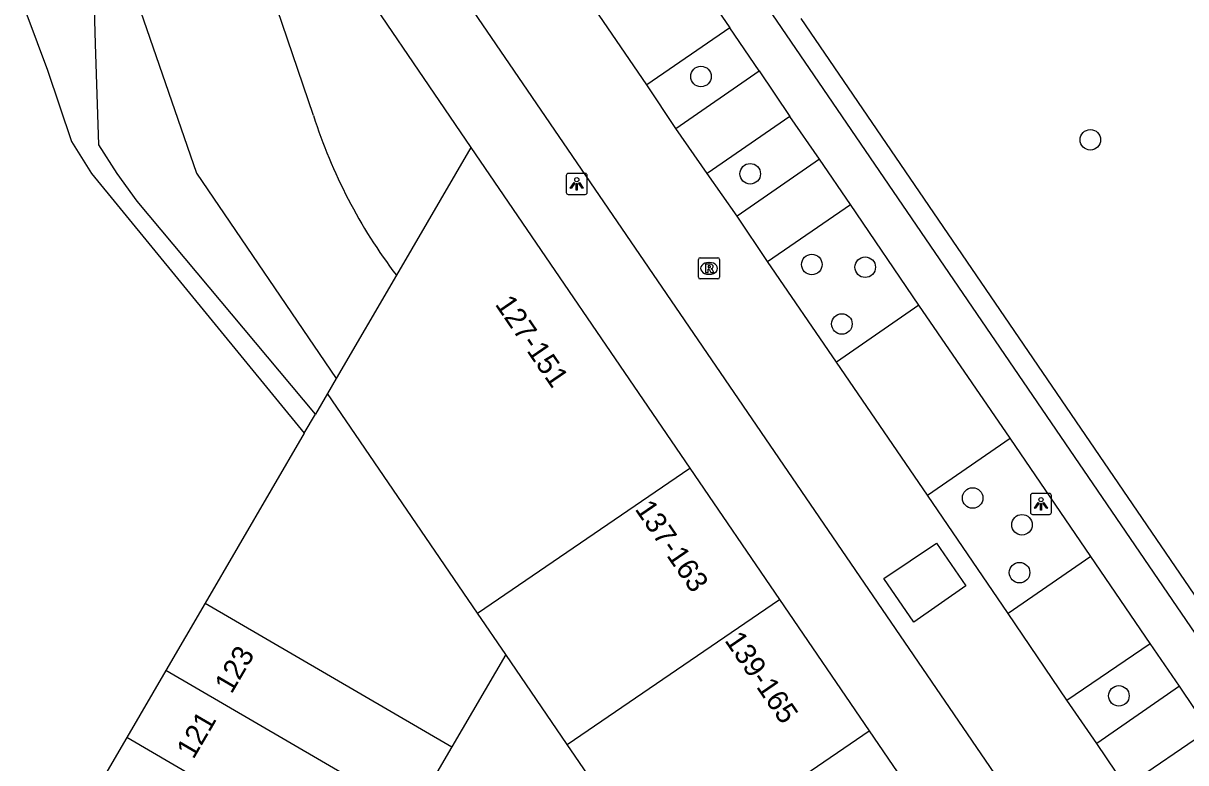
# Model space of a CAD drawing. Extents: x 155275 to 156263, y 382654 to 383635.
# Drawn here: x 156116.3 to 156171.7, y 383233.2 to 383268.4 of the extents above; entities that cross this region are included whole.
import ezdxf

# ---------------------------------------------------------------- set-up
doc = ezdxf.new("R2010")
doc.units = 0
for name, color, linetype in [('IMGEO_Boom', 7, 'Continuous'), ('IMGEO_Groenvoorziening', 7, 'Continuous'), ('IMGEO_Lichtpunt', 7, 'Continuous'), ('IMGEO_Meer_plas_ven_vijver', 7, 'Continuous'), ('IMGEO_Muur', 7, 'Continuous'), ('IMGEO_Pand', 7, 'Continuous'), ('IMGEO_Pand_nummerreeks', 7, 'Continuous'), ('IMGEO_Parkeervlak_gesloten', 7, 'Continuous'), ('IMGEO_Rijbaan_lokaal_gesloten', 7, 'Continuous'), ('IMGEO_Rijbaan_lokaal_open', 7, 'Continuous'), ('IMGEO_Rioolput', 7, 'Continuous'), ('IMGEO_Voetpad_gesloten', 7, 'Continuous'), ('IMGEO_Voetpad_open', 7, 'Continuous')]:
    doc.layers.add(name, color=color, linetype=linetype)

msp = doc.modelspace()

# ---------------------------------------------------------------- linework, layer by layer
at = {"layer": 'IMGEO_Boom'}
for centre in [(156148.607, 383265.855), (156167.153, 383262.841), (156150.953, 383261.224), (156153.888, 383256.906), (156156.43, 383256.774), (156155.32, 383254.074), (156161.544, 383245.788), (156163.894, 383244.516), (156163.779, 383242.238), (156168.511, 383236.372)]:
    msp.add_circle(centre, 0.489, dxfattribs=at)
at = {"layer": 'IMGEO_Groenvoorziening'}
msp.add_lwpolyline([(156130.249, 383249.787), (156121.75, 383259.918), (156120.8, 383261.237), (156119.927, 383262.608), (156119.768, 383267.406), (156119.689, 383270.208), (156119.175, 383273.189), (156118.17, 383275.629), (156117.271, 383277.482), (156116.839, 383278.372), (156114.438, 383280.019)], dxfattribs=at)
msp.add_arc((156188.547, 383278.184), 18.548, 199.4187, 222.2897, dxfattribs=at)
at = {"layer": 'IMGEO_Lichtpunt'}
for p, q in [((156142.194, 383261.144), (156142.194, 383260.337)), ((156142.194, 383261.144), (156142.194, 383260.337)), ((156143.096, 383261.239), (156142.288, 383261.239)), ((156143.096, 383261.239), (156142.288, 383261.239)), ((156143.19, 383260.337), (156143.19, 383261.144)), ((156143.19, 383260.337), (156143.19, 383261.144)), ((156142.288, 383260.243), (156143.096, 383260.243)), ((156142.288, 383260.243), (156143.096, 383260.243)), ((156164.3, 383245.912), (156164.3, 383245.105)), ((156164.3, 383245.912), (156164.3, 383245.105)), ((156165.202, 383246.007), (156164.394, 383246.007)), ((156165.202, 383246.007), (156164.394, 383246.007)), ((156165.296, 383245.105), (156165.296, 383245.912)), ((156165.296, 383245.105), (156165.296, 383245.912)), ((156164.394, 383245.011), (156165.202, 383245.011)), ((156164.394, 383245.011), (156165.202, 383245.011))]:
    msp.add_line(p, q, dxfattribs=at)
for points in [[(156142.568, 383260.808), (156142.607, 383260.78), (156142.419, 383260.518), (156142.381, 383260.545), (156142.568, 383260.808)], [(156142.78, 383260.78), (156142.818, 383260.807), (156143.005, 383260.545), (156142.966, 383260.517), (156142.78, 383260.78)], [(156142.67, 383260.76), (156142.717, 383260.76), (156142.717, 383260.438), (156142.67, 383260.438), (156142.67, 383260.76)], [(156164.674, 383245.576), (156164.713, 383245.548), (156164.525, 383245.286), (156164.487, 383245.313), (156164.674, 383245.576)], [(156164.776, 383245.528), (156164.823, 383245.528), (156164.823, 383245.206), (156164.776, 383245.206), (156164.776, 383245.528)], [(156164.886, 383245.548), (156164.924, 383245.575), (156165.111, 383245.313), (156165.072, 383245.285), (156164.886, 383245.548)]]:
    msp.add_lwpolyline(points, dxfattribs=at)
for centre in [(156142.693, 383260.942), (156164.799, 383245.71)]:
    msp.add_circle(centre, 0.0994, dxfattribs=at)
for centre, start, end in [((156142.288, 383261.144), 90, 180), ((156142.288, 383261.144), 90, 180), ((156143.096, 383261.144), 0, 90), ((156143.096, 383261.144), 0, 90), ((156142.288, 383260.337), 180, 270), ((156142.288, 383260.337), 180, 270), ((156143.096, 383260.337), 270, 0), ((156143.096, 383260.337), 270, 360), ((156164.394, 383245.912), 90, 180), ((156164.394, 383245.912), 90, 180), ((156165.202, 383245.912), 0, 90), ((156165.202, 383245.912), 0, 90), ((156164.394, 383245.105), 180, 270), ((156164.394, 383245.105), 180, 270), ((156165.202, 383245.105), 270, 0), ((156165.202, 383245.105), 270, 360)]:
    msp.add_arc(centre, 0.0946, start, end, dxfattribs=at)
at = {"layer": 'IMGEO_Meer_plas_ven_vijver'}
msp.add_lwpolyline([(156114.04, 383273.5), (156115.071, 383272.423), (156115.604, 383271.563), (156116.013, 383270.129), (156117.488, 383266.155), (156118.635, 383262.755), (156119.577, 383261.24), (156129.716, 383248.874)], dxfattribs=at)
at = {"layer": 'IMGEO_Muur'}
for points in [[(156098.192, 383347.667), (156099.062, 383346.28), (156190.977, 383211.774), (156191.067, 383211.642)], [(156153.356, 383268.61), (156191.278, 383213.118), (156200.064, 383219.14), (156212.248, 383227.492), (156212.414, 383227.28), (156213.078, 383226.427)]]:
    msp.add_lwpolyline(points, dxfattribs=at)
at = {"layer": 'IMGEO_Pand'}
for points in [[(156137.649, 383262.468), (156134.103, 383256.391)], [(156137.649, 383262.468), (156148.073, 383247.215)], [(156134.103, 383256.391), (156131.239, 383251.484)], [(156131.239, 383251.484), (156130.817, 383250.76)], [(156130.817, 383250.76), (156130.249, 383249.787)], [(156137.966, 383240.308), (156130.817, 383250.76)], [(156129.716, 383248.874), (156130.249, 383249.787)], [(156129.716, 383248.874), (156124.999, 383240.79)], [(156137.966, 383240.308), (156148.073, 383247.215)], [(156148.073, 383247.215), (156152.347, 383240.96)], [(156142.242, 383234.055), (156152.347, 383240.96)], [(156152.347, 383240.96), (156156.621, 383234.706)], [(156124.999, 383240.79), (156123.13, 383237.586)], [(156124.999, 383240.79), (156136.738, 383233.939)], [(156139.309, 383238.344), (156137.966, 383240.308)], [(156139.309, 383238.344), (156136.738, 383233.939)], [(156142.242, 383234.055), (156139.309, 383238.344)], [(156123.13, 383237.586), (156121.26, 383234.382)], [(156134.868, 383230.735), (156123.13, 383237.586)], [(156121.26, 383234.382), (156119.39, 383231.177)], [(156132.998, 383227.531), (156121.26, 383234.382)], [(156146.519, 383227.803), (156156.621, 383234.706)], [(156156.621, 383234.706), (156160.895, 383228.452)], [(156136.738, 383233.939), (156134.868, 383230.735)], [(156146.519, 383227.803), (156142.242, 383234.055)]]:
    msp.add_lwpolyline(points, dxfattribs=at)
at = {"layer": 'IMGEO_Parkeervlak_gesloten'}
for points in [[(156149.979, 383268.167), (156146.022, 383265.453)], [(156147.417, 383263.385), (156151.383, 383266.128)], [(156152.833, 383263.954), (156148.9, 383261.237)], [(156154.247, 383261.915), (156150.327, 383259.204)], [(156151.773, 383257.045), (156155.726, 383259.755)], [(156158.98, 383254.967), (156155.056, 383252.25)], [(156159.39, 383245.927), (156163.336, 383248.632)], [(156167.167, 383243.003), (156163.232, 383240.287)], [(156166.037, 383236.172), (156169.993, 383238.872)], [(156171.394, 383236.831), (156167.463, 383234.098)], [(156168.839, 383232.05), (156172.794, 383234.755)]]:
    msp.add_lwpolyline(points, dxfattribs=at)
at = {"layer": 'IMGEO_Rijbaan_lokaal_gesloten'}
for points in [[(156119.509, 383295.671), (156124.733, 383288.031), (156184.609, 383200.469), (156198.169, 383209.798)], [(156130.156, 383263.992), (156123.966, 383282.183)], [(156118.034, 383280.182), (156118.053, 383280.127), (156124.582, 383261.246), (156131.239, 383251.484)], [(156146.022, 383265.453), (156141.691, 383271.798)], [(156147.417, 383263.385), (156146.022, 383265.453)], [(156148.9, 383261.237), (156147.417, 383263.385)], [(156150.327, 383259.204), (156148.9, 383261.237)], [(156151.773, 383257.045), (156150.327, 383259.204)], [(156155.056, 383252.25), (156151.773, 383257.045)], [(156159.39, 383245.927), (156155.056, 383252.25)], [(156163.232, 383240.287), (156159.39, 383245.927)], [(156166.037, 383236.172), (156163.232, 383240.287)], [(156167.463, 383234.098), (156166.037, 383236.172)], [(156168.839, 383232.05), (156167.463, 383234.098)]]:
    msp.add_lwpolyline(points, dxfattribs=at)
msp.add_arc((156154.087, 383271.593), 25.109, 197.6218, 217.2616, dxfattribs=at)
at = {"layer": 'IMGEO_Rijbaan_lokaal_open'}
msp.add_lwpolyline([(156161.228, 383241.617), (156158.743, 383239.872), (156157.319, 383241.957), (156159.818, 383243.64), (156161.228, 383241.617)], dxfattribs=at)
at = {"layer": 'IMGEO_Rioolput'}
for p, q in [((156148.491, 383256.295), (156148.491, 383257.147)), ((156148.566, 383257.221), (156149.418, 383257.221)), ((156148.979, 383257.001), (156149.004, 383257.001)), ((156149.492, 383257.147), (156149.492, 383256.295)), ((156149.002, 383256.441), (156148.977, 383256.441)), ((156149.418, 383256.221), (156148.566, 383256.221))]:
    msp.add_line(p, q, dxfattribs=at)
for points in [[(156148.491, 383256.295), (156148.491, 383257.147)], [(156148.566, 383257.221), (156149.418, 383257.221)], [(156149.492, 383257.147), (156149.492, 383256.295)], [(156149.08, 383256.919), (156148.828, 383256.921), (156148.828, 383256.521)], [(156148.828, 383256.521), (156148.952, 383256.521), (156148.952, 383256.683), (156148.963, 383256.683)], [(156149.006, 383256.84), (156148.952, 383256.84), (156148.952, 383256.759)], [(156148.952, 383256.759), (156149.004, 383256.759)], [(156149.01, 383256.654), (156149.081, 383256.521), (156149.221, 383256.521), (156149.156, 383256.647)], [(156149.418, 383256.221), (156148.566, 383256.221)]]:
    msp.add_lwpolyline(points, dxfattribs=at)
for centre, radius, start, end in [((156148.568, 383257.145), 0.0765, 91.552, 178.448), ((156148.568, 383257.145), 0.0765, 91.552, 178.448), ((156149.416, 383257.145), 0.0765, 1.552, 88.448), ((156149.416, 383257.145), 0.0765, 1.552, 88.448), ((156148.962, 383256.63), 0.0533, 26.0293, 88.6989), ((156148.988, 383256.948), 0.19, 274.7715, 282.9687), ((156149.012, 383256.744), 0.0964, 77.0061, 93.1865), ((156149.026, 383256.801), 0.0378, 276.6634, 79.6772), ((156149.079, 383256.809), 0.109, 350.3612, 89.416), ((156149.077, 383256.809), 0.112, 277.5842, 350.9817), ((156149.061, 383256.594), 0.108, 29.5134, 73.7905), ((156148.568, 383256.297), 0.0765, 181.552, 268.448), ((156148.568, 383256.297), 0.0765, 181.552, 268.448), ((156149.416, 383256.297), 0.0765, 271.552, 358.448), ((156149.416, 383256.297), 0.0765, 271.552, 358.448)]:
    msp.add_arc(centre, radius, start, end, dxfattribs=at)
for centre, major_axis, ratio, start_param, end_param in [((156148.978, 383256.721), (-0.387, 0.002), 0.722429, 4.712389, 7.853982), ((156149.003, 383256.721), (-0.39, 0.002), 0.717154, 1.570796, 4.712389)]:
    msp.add_ellipse(centre, major_axis=major_axis, ratio=ratio, start_param=start_param, end_param=end_param, dxfattribs=at)
at = {"layer": 'IMGEO_Voetpad_gesloten'}
for points in [[(156145.639, 383274.513), (156149.979, 383268.167)], [(156151.383, 383266.128), (156149.979, 383268.167)], [(156151.383, 383266.128), (156152.833, 383263.954)], [(156154.247, 383261.915), (156152.833, 383263.954)], [(156155.726, 383259.755), (156154.247, 383261.915)], [(156158.98, 383254.967), (156155.726, 383259.755)], [(156163.336, 383248.632), (156158.98, 383254.967)], [(156167.167, 383243.003), (156163.336, 383248.632)], [(156169.993, 383238.872), (156167.167, 383243.003)], [(156171.394, 383236.831), (156169.993, 383238.872)], [(156172.794, 383234.755), (156171.394, 383236.831)]]:
    msp.add_lwpolyline(points, dxfattribs=at)
at = {"layer": 'IMGEO_Voetpad_open'}
msp.add_lwpolyline([(156123.966, 383282.183), (156124.149, 383282.3), (156137.649, 383262.468)], dxfattribs=at)

# ---------------------------------------------------------------- texts
at = {"layer": 'IMGEO_Pand_nummerreeks'}
for s, rotation, p in [('127-151', 304.3481, (156138.772, 383255.012)), ('137-163', 304.3481, (156145.433, 383245.264)), ('139-165', 304.3481, (156149.707, 383239.01)), ('123', 59.7353, (156126.25, 383236.426)), ('121', 59.7353, (156124.436, 383233.317))]:
    msp.add_text(s, height=1, rotation=rotation, dxfattribs=at).set_placement(p)

doc.saveas('drawing.dxf')
